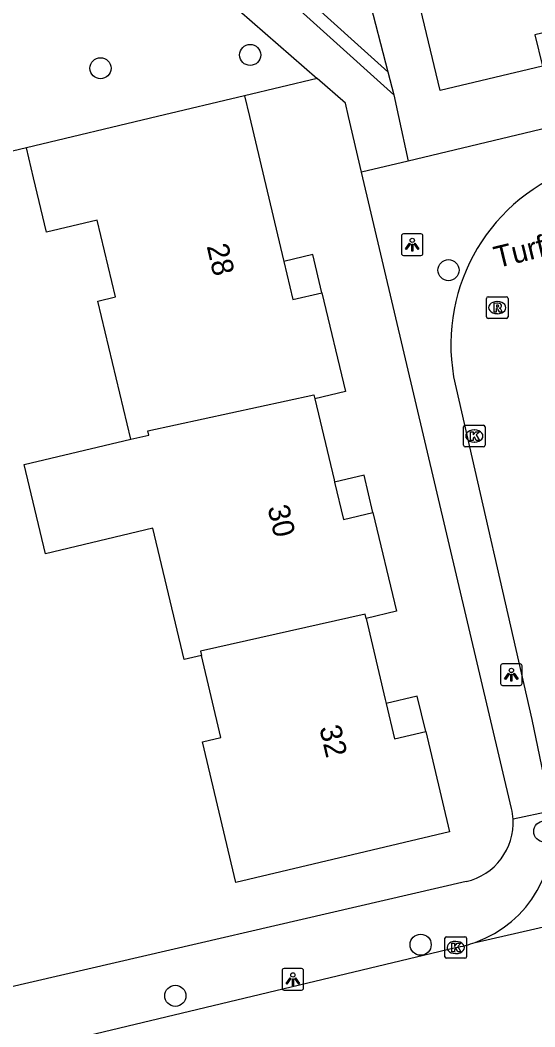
# Model space of a CAD drawing. Extents: x 162026 to 163499, y 387297 to 388169.
# Drawn here: x 163055.03 to 163078.86, y 387707.84 to 387754.46 of the extents above; entities that cross this region are included whole.
import ezdxf

# ---------------------------------------------------------------- set-up
doc = ezdxf.new("R2010")
doc.units = 0
for name, color, linetype in [('IMGEO_Boom', 7, 'Continuous'), ('IMGEO_Groenvoorziening', 7, 'Continuous'), ('IMGEO_Haag', 7, 'Continuous'), ('IMGEO_Kolk', 7, 'Continuous'), ('IMGEO_Lichtpunt', 7, 'Continuous'), ('IMGEO_Openbare_ruimte_label', 7, 'Continuous'), ('IMGEO_Pand', 7, 'Continuous'), ('IMGEO_Pand_nummerreeks', 7, 'Continuous'), ('IMGEO_Pand_overbouw', 7, 'Continuous'), ('IMGEO_Rijbaan_lokaal_open', 7, 'Continuous'), ('IMGEO_Rioolput', 7, 'Continuous'), ('IMGEO_Voetpad_open', 7, 'Continuous')]:
    doc.layers.add(name, color=color, linetype=linetype)

msp = doc.modelspace()

# ---------------------------------------------------------------- linework, layer by layer
at = {"layer": 'IMGEO_Boom'}
for centre in [(163065.679, 387752.853), (163058.751, 387752.237), (163074.859, 387742.884), (163079.293, 387716.89), (163073.569, 387711.644), (163062.215, 387709.277)]:
    msp.add_circle(centre, 0.489, dxfattribs=at)
at = {"layer": 'IMGEO_Groenvoorziening'}
for points in [[(163071.144, 387755.601), (163072.055, 387752.065)], [(163068.78, 387751.758), (163065.415, 387750.958)], [(163055.319, 387748.558), (163045.567, 387746.24), (163045.939, 387744.693), (163054.37, 387709.63)]]:
    msp.add_lwpolyline(points, dxfattribs=at)
at = {"layer": 'IMGEO_Haag'}
for points in [[(163072.055, 387752.065), (163059.811, 387763.102), (163052.44, 387762.259), (163047.048, 387767.55)], [(163072.055, 387752.065), (163072.326, 387751.012)]]:
    msp.add_lwpolyline(points, dxfattribs=at)
at = {"layer": 'IMGEO_Kolk'}
for p, q in [((163075.629, 387735.704), (163076.481, 387735.704)), ((163075.554, 387734.778), (163075.554, 387735.63)), ((163076.042, 387735.484), (163076.067, 387735.484)), ((163076.555, 387735.63), (163076.555, 387734.778)), ((163076.065, 387734.924), (163076.04, 387734.924)), ((163076.481, 387734.704), (163075.629, 387734.704)), ((163074.692, 387711.09), (163074.692, 387711.942)), ((163074.767, 387712.016), (163075.619, 387712.016)), ((163075.693, 387711.942), (163075.693, 387711.09)), ((163075.18, 387711.796), (163075.205, 387711.796)), ((163075.619, 387711.016), (163074.767, 387711.016)), ((163075.203, 387711.236), (163075.178, 387711.236))]:
    msp.add_line(p, q, dxfattribs=at)
for points in [[(163075.629, 387735.704), (163076.481, 387735.704)], [(163075.554, 387734.778), (163075.554, 387735.63)], [(163075.875, 387735.404), (163075.998, 387735.404), (163075.998, 387735.253), (163076.128, 387735.404), (163076.292, 387735.404), (163076.146, 387735.253), (163076.299, 387735.004), (163076.147, 387735.004), (163076.062, 387735.168), (163075.998, 387735.101), (163075.998, 387735.004), (163075.875, 387735.004), (163075.875, 387735.404)], [(163076.555, 387735.63), (163076.555, 387734.778)], [(163076.481, 387734.704), (163075.629, 387734.704)], [(163074.692, 387711.09), (163074.692, 387711.942)], [(163074.767, 387712.016), (163075.619, 387712.016)], [(163075.693, 387711.942), (163075.693, 387711.09)], [(163075.013, 387711.716), (163075.136, 387711.716), (163075.136, 387711.565), (163075.266, 387711.716), (163075.43, 387711.716), (163075.284, 387711.565), (163075.437, 387711.316), (163075.285, 387711.316), (163075.2, 387711.48), (163075.136, 387711.413), (163075.136, 387711.316), (163075.013, 387711.316), (163075.013, 387711.716)], [(163075.619, 387711.016), (163074.767, 387711.016)]]:
    msp.add_lwpolyline(points, dxfattribs=at)
for centre, start, end in [((163075.631, 387735.628), 91.552, 178.448), ((163075.631, 387735.628), 91.552, 178.448), ((163076.479, 387735.628), 1.552, 88.448), ((163076.479, 387735.628), 1.552, 88.448), ((163075.631, 387734.78), 181.552, 268.448), ((163075.631, 387734.78), 181.552, 268.448), ((163076.479, 387734.78), 271.552, 358.448), ((163076.479, 387734.78), 271.552, 358.448), ((163074.769, 387711.94), 91.552, 178.448), ((163074.769, 387711.94), 91.552, 178.448), ((163075.617, 387711.94), 1.552, 88.448), ((163075.617, 387711.94), 1.552, 88.448), ((163074.769, 387711.092), 181.552, 268.448), ((163074.769, 387711.092), 181.552, 268.448), ((163075.617, 387711.092), 271.552, 358.448), ((163075.617, 387711.092), 271.552, 358.448)]:
    msp.add_arc(centre, 0.0765, start, end, dxfattribs=at)
for centre, major_axis, ratio, start_param, end_param in [((163076.041, 387735.204), (-0.387, 0.002), 0.722429, 4.712389, 7.853982), ((163076.066, 387735.204), (-0.39, 0.002), 0.717154, 1.570796, 4.712389), ((163075.179, 387711.516), (-0.387, 0.002), 0.722429, 4.712389, 7.853982), ((163075.204, 387711.516), (-0.39, 0.002), 0.717154, 1.570796, 4.712389)]:
    msp.add_ellipse(centre, major_axis=major_axis, ratio=ratio, start_param=start_param, end_param=end_param, dxfattribs=at)
at = {"layer": 'IMGEO_Lichtpunt'}
for p, q in [((163073.582, 387744.563), (163072.774, 387744.563)), ((163073.582, 387744.563), (163072.774, 387744.563)), ((163072.68, 387744.468), (163072.68, 387743.661)), ((163072.68, 387744.468), (163072.68, 387743.661)), ((163073.676, 387743.661), (163073.676, 387744.468)), ((163073.676, 387743.661), (163073.676, 387744.468)), ((163072.774, 387743.567), (163073.582, 387743.567)), ((163072.774, 387743.567), (163073.582, 387743.567)), ((163077.27, 387724.553), (163077.27, 387723.746)), ((163077.27, 387724.553), (163077.27, 387723.746)), ((163078.172, 387724.648), (163077.364, 387724.648)), ((163078.172, 387724.648), (163077.364, 387724.648)), ((163078.266, 387723.746), (163078.266, 387724.553)), ((163078.266, 387723.746), (163078.266, 387724.553)), ((163077.364, 387723.652), (163078.172, 387723.652)), ((163077.364, 387723.652), (163078.172, 387723.652)), ((163068.057, 387710.542), (163067.249, 387710.542)), ((163068.057, 387710.542), (163067.249, 387710.542)), ((163067.155, 387710.447), (163067.155, 387709.64)), ((163067.155, 387710.447), (163067.155, 387709.64)), ((163068.151, 387709.64), (163068.151, 387710.447)), ((163068.151, 387709.64), (163068.151, 387710.447)), ((163067.249, 387709.546), (163068.057, 387709.546)), ((163067.249, 387709.546), (163068.057, 387709.546))]:
    msp.add_line(p, q, dxfattribs=at)
for points in [[(163073.054, 387744.132), (163073.093, 387744.104), (163072.905, 387743.842), (163072.867, 387743.869), (163073.054, 387744.132)], [(163073.156, 387744.084), (163073.203, 387744.084), (163073.203, 387743.762), (163073.156, 387743.762), (163073.156, 387744.084)], [(163073.266, 387744.104), (163073.304, 387744.131), (163073.491, 387743.869), (163073.452, 387743.841), (163073.266, 387744.104)], [(163077.644, 387724.217), (163077.683, 387724.189), (163077.495, 387723.927), (163077.457, 387723.954), (163077.644, 387724.217)], [(163077.746, 387724.169), (163077.793, 387724.169), (163077.793, 387723.847), (163077.746, 387723.847), (163077.746, 387724.169)], [(163077.856, 387724.189), (163077.894, 387724.216), (163078.081, 387723.954), (163078.042, 387723.926), (163077.856, 387724.189)], [(163067.529, 387710.111), (163067.568, 387710.083), (163067.38, 387709.821), (163067.342, 387709.848), (163067.529, 387710.111)], [(163067.631, 387710.063), (163067.678, 387710.063), (163067.678, 387709.741), (163067.631, 387709.741), (163067.631, 387710.063)], [(163067.741, 387710.083), (163067.779, 387710.11), (163067.966, 387709.848), (163067.927, 387709.82), (163067.741, 387710.083)]]:
    msp.add_lwpolyline(points, dxfattribs=at)
for centre in [(163073.179, 387744.266), (163077.769, 387724.351), (163067.654, 387710.245)]:
    msp.add_circle(centre, 0.0994, dxfattribs=at)
for centre, start, end in [((163072.774, 387744.468), 90, 180), ((163072.774, 387744.468), 90, 180), ((163073.582, 387744.468), 0, 90), ((163073.582, 387744.468), 0, 90), ((163072.774, 387743.661), 180, 270), ((163072.774, 387743.661), 180, 270), ((163073.582, 387743.661), 270, 0), ((163073.582, 387743.661), 270, 360), ((163077.364, 387724.553), 90, 180), ((163077.364, 387724.553), 90, 180), ((163078.172, 387724.553), 0, 90), ((163078.172, 387724.553), 0, 90), ((163077.364, 387723.746), 180, 270), ((163077.364, 387723.746), 180, 270), ((163078.172, 387723.746), 270, 0), ((163078.172, 387723.746), 270, 360), ((163067.249, 387710.447), 90, 180), ((163067.249, 387710.447), 90, 180), ((163068.057, 387710.447), 0, 90), ((163068.057, 387710.447), 0, 90), ((163067.249, 387709.64), 180, 270), ((163067.249, 387709.64), 180, 270), ((163068.057, 387709.64), 270, 0), ((163068.057, 387709.64), 270, 360)]:
    msp.add_arc(centre, 0.0946, start, end, dxfattribs=at)
at = {"layer": 'IMGEO_Pand'}
for points in [[(163084.359, 387755.1), (163080.599, 387754.2), (163080.296, 387754.128), (163078.861, 387753.784), (163079.206, 387752.34), (163074.476, 387751.208), (163073.302, 387756.117), (163071.144, 387755.601)], [(163065.415, 387750.958), (163061.385, 387750), (163055.319, 387748.558)], [(163065.415, 387750.958), (163065.643, 387750), (163067.224, 387743.347), (163067.237, 387743.293), (163067.658, 387741.522), (163069, 387741.841), (163070.089, 387737.258), (163068.669, 387736.92)], [(163060.149, 387735.052), (163058.628, 387741.451), (163059.443, 387741.645), (163058.597, 387745.205), (163056.248, 387744.647), (163055.651, 387747.16), (163055.319, 387748.558)], [(163060.149, 387735.052), (163060.989, 387735.251), (163060.948, 387735.445), (163068.628, 387737.115), (163068.669, 387736.92)], [(163068.669, 387736.92), (163069.56, 387733.168), (163069.583, 387733.073), (163069.994, 387731.343), (163071.363, 387731.668), (163072.451, 387727.091), (163071.042, 387726.756)], [(163063.422, 387725.04), (163062.624, 387724.85), (163061.179, 387730.933), (163056.203, 387729.75), (163055.221, 387733.88), (163060.149, 387735.052)], [(163071.042, 387726.756), (163070.996, 387726.95), (163063.376, 387725.235), (163063.422, 387725.04)], [(163071.042, 387726.756), (163071.934, 387723.003), (163071.977, 387722.823), (163072.367, 387721.179), (163073.805, 387721.52), (163074.909, 387716.875), (163065.016, 387714.523), (163063.467, 387721.038), (163064.325, 387721.242), (163063.422, 387725.04)]]:
    msp.add_lwpolyline(points, dxfattribs=at)
at = {"layer": 'IMGEO_Pand_overbouw'}
for points in [[(163068.579, 387743.612), (163067.237, 387743.293), (163067.658, 387741.522), (163069, 387741.841)], [(163070.952, 387733.398), (163069.583, 387733.073), (163069.994, 387731.343), (163071.363, 387731.668)], [(163073.407, 387723.163), (163071.977, 387722.823), (163072.367, 387721.179), (163073.805, 387721.52)]]:
    msp.add_lwpolyline(points, close=True, dxfattribs=at)
at = {"layer": 'IMGEO_Rijbaan_lokaal_open'}
for points in [[(163075.097, 387737.951), (163078.714, 387722.074), (163079.601, 387717.836)], [(163076.1, 387711.754), (163090.976, 387715.161)], [(163048.033, 387705.018), (163075.189, 387711.514)]]:
    msp.add_lwpolyline(points, dxfattribs=at)
for centre, radius, start, end in [((163083.625, 387739.449), 8.658, 108.4193, 189.9642), ((163074.274, 387716.854), 5.417, 289.7005, 10.4472), ((163074.285, 387716.796), 5.359, 279.7165, 289.8016)]:
    msp.add_arc(centre, radius, start, end, dxfattribs=at)
at = {"layer": 'IMGEO_Rioolput'}
for p, q in [((163076.615, 387740.724), (163076.615, 387741.576)), ((163076.69, 387741.65), (163077.542, 387741.65)), ((163077.103, 387741.43), (163077.128, 387741.43)), ((163077.616, 387741.576), (163077.616, 387740.724)), ((163077.126, 387740.87), (163077.101, 387740.87)), ((163077.542, 387740.65), (163076.69, 387740.65))]:
    msp.add_line(p, q, dxfattribs=at)
for points in [[(163076.615, 387740.724), (163076.615, 387741.576)], [(163076.69, 387741.65), (163077.542, 387741.65)], [(163077.204, 387741.348), (163076.952, 387741.35), (163076.952, 387740.95)], [(163077.13, 387741.269), (163077.076, 387741.269), (163077.076, 387741.188)], [(163077.616, 387741.576), (163077.616, 387740.724)], [(163076.952, 387740.95), (163077.076, 387740.95), (163077.076, 387741.112), (163077.087, 387741.112)], [(163077.076, 387741.188), (163077.128, 387741.188)], [(163077.134, 387741.083), (163077.205, 387740.95), (163077.345, 387740.95), (163077.28, 387741.076)], [(163077.542, 387740.65), (163076.69, 387740.65)]]:
    msp.add_lwpolyline(points, dxfattribs=at)
for centre, radius, start, end in [((163076.692, 387741.574), 0.0765, 91.552, 178.448), ((163076.692, 387741.574), 0.0765, 91.552, 178.448), ((163077.136, 387741.173), 0.0964, 77.0061, 93.1865), ((163077.15, 387741.23), 0.0378, 276.6634, 79.6772), ((163077.203, 387741.238), 0.109, 350.3612, 89.416), ((163077.54, 387741.574), 0.0765, 1.552, 88.448), ((163077.54, 387741.574), 0.0765, 1.552, 88.448), ((163077.086, 387741.059), 0.0533, 26.0293, 88.6989), ((163077.112, 387741.377), 0.19, 274.7715, 282.9687), ((163077.201, 387741.238), 0.112, 277.5842, 350.9817), ((163077.185, 387741.023), 0.108, 29.5134, 73.7905), ((163076.692, 387740.726), 0.0765, 181.552, 268.448), ((163076.692, 387740.726), 0.0765, 181.552, 268.448), ((163077.54, 387740.726), 0.0765, 271.552, 358.448), ((163077.54, 387740.726), 0.0765, 271.552, 358.448)]:
    msp.add_arc(centre, radius, start, end, dxfattribs=at)
for centre, major_axis, ratio, start_param, end_param in [((163077.102, 387741.15), (-0.387, 0.002), 0.722429, 4.712389, 7.853982), ((163077.127, 387741.15), (-0.39, 0.002), 0.717154, 1.570796, 4.712389)]:
    msp.add_ellipse(centre, major_axis=major_axis, ratio=ratio, start_param=start_param, end_param=end_param, dxfattribs=at)
at = {"layer": 'IMGEO_Voetpad_open'}
for points in [[(163072.326, 387751.012), (163059.61, 387762.475), (163052.224, 387761.63), (163046.852, 387766.901), (163043.773, 387766.308), (163043.597, 387766.885)], [(163052.422, 387759.478), (163059.156, 387760.18), (163068.78, 387751.758)], [(163115.112, 387758.014), (163081.633, 387750), (163072.997, 387747.933)], [(163070.839, 387747.422), (163070.232, 387750), (163070.087, 387750.614), (163068.78, 387751.758)], [(163072.326, 387751.012), (163072.547, 387750), (163072.997, 387747.933)], [(163072.997, 387747.933), (163070.839, 387747.422)], [(163077.782, 387717.954), (163070.839, 387747.422)], [(163079.601, 387717.836), (163077.852, 387717.465)], [(163075.671, 387714.569), (163054.37, 387709.63)]]:
    msp.add_lwpolyline(points, dxfattribs=at)
for centre, radius, start, end in [((163075.103, 387717.321), 2.753, 2.9994, 13.2936), ((163075.042, 387717.312), 2.814, 282.9149, 3.1178)]:
    msp.add_arc(centre, radius, start, end, dxfattribs=at)

# ---------------------------------------------------------------- texts
at = {"layer": 'IMGEO_Openbare_ruimte_label'}
msp.add_text('Turfveldenstraat', height=1, rotation=13.8278, dxfattribs=at).set_placement((163077.104, 387742.977))
at = {"layer": 'IMGEO_Pand_nummerreeks'}
for s, rotation, p in [('28', 283.0518, (163063.661, 387744.001)), ('30', 283.1434, (163066.475, 387731.895)), ('32', 283.3612, (163068.873, 387721.693))]:
    msp.add_text(s, height=1, rotation=rotation, dxfattribs=at).set_placement(p)

doc.saveas('drawing.dxf')
